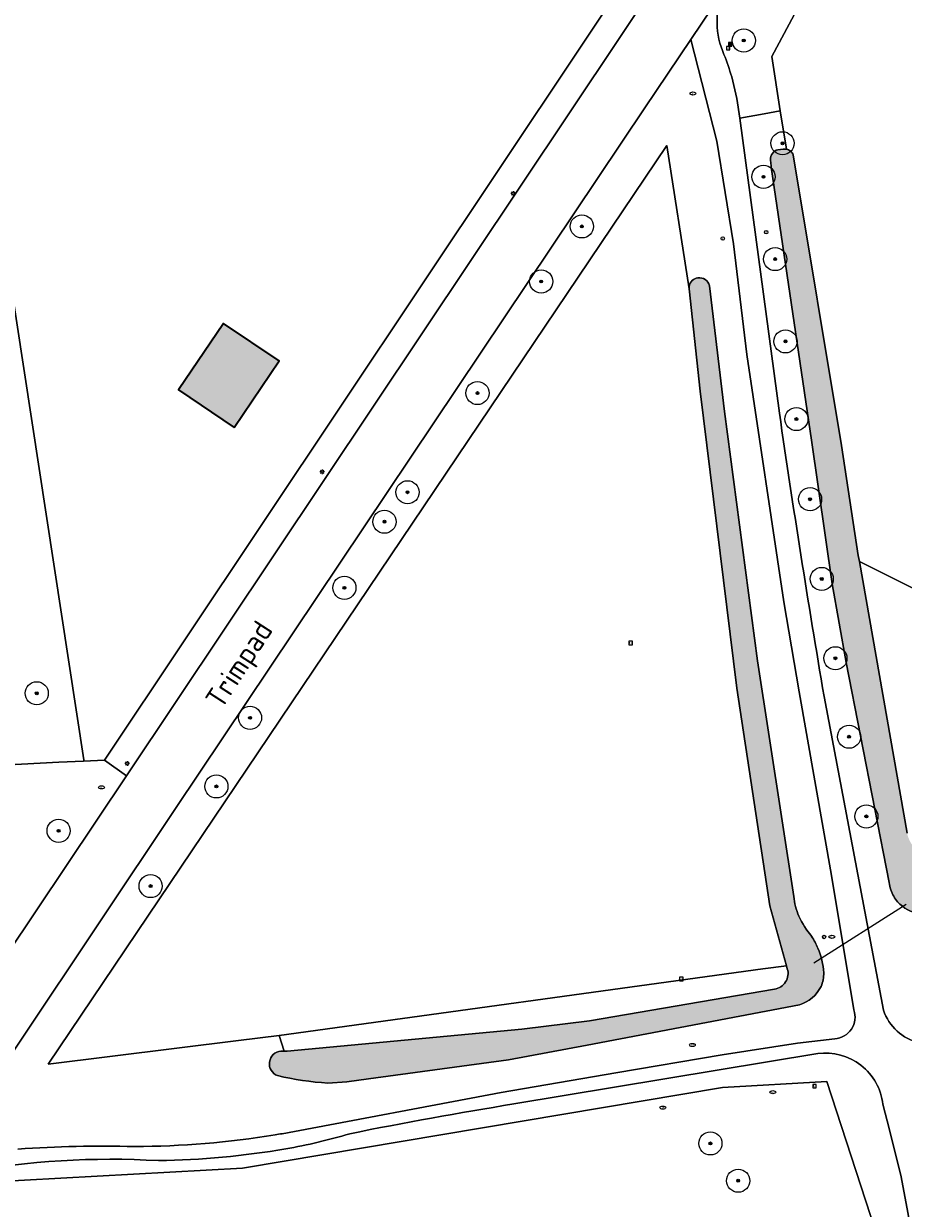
# Model space of a CAD drawing. Header units: metres. Extents: x 125349 to 128236, y 501602 to 503797.
# Tile 578 of 656: x 127288 to 127364, y 502828 to 502930. Entities that reach past the tile are written whole.
import ezdxf
from ezdxf.enums import TextEntityAlignment as Align

# ---------------------------------------------------------------- set-up
doc = ezdxf.new("R2010")
doc.units = ezdxf.units.M
doc.layers.get('0').update_dxf_attribs({"linetype": 'CONTINUOUS'})
for name, color, linetype, lineweight in [('B-WE-GR-BEPLANTING_CULTUUR_BOSPLANTSOEN-GV', 90, 'CONTINUOUS', 18), ('B-WE-GR-BOOM-S-500', 90, 'CONTINUOUS', 18), ('B-WE-GR-GROENVOORZIENING-GV', 80, 'CONTINUOUS', 18), ('B-WE-IE-MEUBILAIR-S', 7, 'CONTINUOUS', 18), ('B-WE-KW-KUNSTWERK_DUIKER-G', 170, 'CONTINUOUS', 18), ('B-WE-OG-BEBOUWING-GV', 7, 'CONTINUOUS', 35), ('B-WE-OG-TERREIN_BEGROEID-GV', 7, 'CONTINUOUS', 18), ('B-WE-OG-TERREIN_ERF-GV', 7, 'CONTINUOUS', 18), ('B-WE-OG-TOPOGRAFIE-T18', 10, 'CONTINUOUS', 18), ('B-WE-OG-WATER_SLOOT-GV', 120, 'CONTINUOUS', 18), ('B-WE-VH-GESLOTENVERHARDING-GV', 10, 'CONTINUOUS', 18), ('B-WE-VH-GESLOTENVERHARDING_ASFALT-GV', 10, 'CONTINUOUS', 18), ('B-WE-VH-ONVERHARD-GV', 252, 'CONTINUOUS', 18)]:
    doc.layers.add(name, color=color, linetype=linetype, lineweight=lineweight)
doc.layers.add('B-WE-OG-BEBOUWING-V', color=7, linetype='CONTINUOUS', lineweight=18, true_color=0xcc646e)
doc.layers.add('B-WE-OG-WATER_SLOOT-V', color=7, linetype='CONTINUOUS', lineweight=18, true_color=0x73e9ff)
doc.styles.add('NLCS-ISO', font='NLCS-ISO.ttf')
doc.styles.add('NLCS-ISO-M1000-T18', font='NLCS-ISO.ttf', dxfattribs={"height": 1.8})

# ---------------------------------------------------------------- blocks, each defined once
blk = doc.blocks.new('SIE-MEUBILAIR_BORD_LOCATIEPAAL-SO')
blk.add_lwpolyline([(-0.7499999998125, -0.7499999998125), (0.7499999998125, -0.7499999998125), (0.7499999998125, 0.7499999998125), (-0.7499999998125, 0.7499999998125)], close=True)
at = {"style": 'NLCS-ISO'}
blk.add_text('lp', height=0.75, dxfattribs=at).set_placement((0.01124132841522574, 0.120902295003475), align=Align.MIDDLE_CENTER)
blk = doc.blocks.new('SIE-MEUBILAIR_BORD_INFORMATIE-SO')
h = blk.add_hatch(color=256)
h.dxf.hatch_style = 1
h.paths.add_polyline_path([(0.1265625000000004, 0.1957499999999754), (-0.3290625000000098, 0.1957499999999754), (-0.3290625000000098, 0.07762500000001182), (-0.1265625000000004, 0.07762500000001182), (-0.1265625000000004, -0.6480000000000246), (0.1265625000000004, -0.6480000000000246)])
h = blk.add_hatch(color=256)
h.dxf.hatch_style = 1
edge = h.paths.add_edge_path()
edge.add_arc((0, 0.4986431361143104), 0.1493568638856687, 0, 360)
for points in [[(-0.75, -0.75), (0.75, -0.75), (0.75, 0.75), (-0.75, 0.75)], [(0.1265625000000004, 0.1957499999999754), (-0.3290625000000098, 0.1957499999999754), (-0.3290625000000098, 0.07762500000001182), (-0.1265625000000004, 0.07762500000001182), (-0.1265625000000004, -0.6480000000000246), (0.1265625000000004, -0.6480000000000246)]]:
    blk.add_lwpolyline(points, close=True)
blk.add_circle((0, 0.4986431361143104), 0.1493568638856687)
blk = doc.blocks.new('SIE-MEUBILAIR_PAAL_AFSLUITPAAL-SO')
blk.add_circle((0, 0), 0.75)
at = {"style": 'NLCS-ISO'}
blk.add_text('af', height=0.75, dxfattribs=at).set_placement((-3.765876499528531e-13, 0.05003987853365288), align=Align.MIDDLE_CENTER)
blk = doc.blocks.new('SIE-MEUBILAIR_PAAL_LICHTMAST-SO')
for points in [[(-0.625, 0), (-1, 0)], [(-0.7071067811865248, 0.7071067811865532), (-0.4419417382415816, 0.44194173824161)], [(0, 1), (0, 0.625)], [(0.44194173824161, 0.4419417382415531), (0.7071067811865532, 0.7071067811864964)], [(1, 0), (0.625, 0)], [(-0.7071067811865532, -0.7071067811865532), (-0.4419417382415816, -0.44194173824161)], [(0, -0.625), (0, -1)], [(0.4419417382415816, -0.4419417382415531), (0.7071067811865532, -0.7071067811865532)]]:
    blk.add_lwpolyline(points)
blk.add_circle((0, 0), 0.5)
blk = doc.blocks.new('SIE-MEUBILAIR_PUT_BRANDKRAAN-SO')
blk.add_ellipse((0, 0), major_axis=(1.25, 4.517432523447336e-15), ratio=0.5400000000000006)
at = {"style": 'NLCS-ISO'}
blk.add_text('bk', height=0.75, dxfattribs=at).set_placement((0.03192321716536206, -3.410605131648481e-13), align=Align.MIDDLE_CENTER)
blk = doc.blocks.new('SIE-MEUBILAIR_PUT_RIOOLPUT-SO')
blk.add_ellipse((0, 0), major_axis=(1.25, 4.517432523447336e-15), ratio=0.5400000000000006)
at = {"style": 'NLCS-ISO'}
blk.add_text('ri', height=0.75, dxfattribs=at).set_placement((-0.04478910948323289, 0.06774790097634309), align=Align.MIDDLE_CENTER)
blk = doc.blocks.new('SIE-MEUBILAIR_PUT_GASPUT-SO')
blk.add_ellipse((0, 0), major_axis=(1.25, 4.517432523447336e-15), ratio=0.5400000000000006)
at = {"style": 'NLCS-ISO'}
blk.add_text('gas ', height=0.75, dxfattribs=at).set_placement((0.5310889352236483, 0.1623907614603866), align=Align.MIDDLE_CENTER)
blk = doc.blocks.new('SIE-MEUBILAIR_PUT_WATERLEIDINGPUT-SO')
blk.add_ellipse((0, 0), major_axis=(1.25, 4.517432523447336e-15), ratio=0.5400000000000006)
at = {"style": 'NLCS-ISO'}
blk.add_text('wl', height=0.75, dxfattribs=at).set_placement((-0.1393012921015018, 2.557953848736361e-13), align=Align.MIDDLE_CENTER)
blk = doc.blocks.new('SGR-BOOM_01-SO')
at = {"linetype": 'ByBlock', "lineweight": 18}
h = blk.add_hatch(color=0, dxfattribs=at)
h.dxf.hatch_style = 1
edge = h.paths.add_edge_path()
edge.add_arc((0, 0), 0.25, 0, 360)
at = {"color": 0, "linetype": 'ByBlock', "lineweight": 18}
for radius in [2, 0.25]:
    blk.add_circle((0, 0), radius, dxfattribs=at)

msp = doc.modelspace()

# ---------------------------------------------------------------- hatches: boundary and pattern name
at = {"layer": 'B-WE-OG-BEBOUWING-V'}
msp.add_hatch(color=256, dxfattribs=at).paths.add_polyline_path([(127305.714, 502895.197), (127309.59, 502900.949), (127304.78, 502904.19), (127300.904, 502898.438)])
at = {"layer": 'B-WE-OG-WATER_SLOOT-V'}
h = msp.add_hatch(color=256, dxfattribs=at)
edge = h.paths.add_edge_path()
edge.add_line((127417.499, 502877.742), (127414.104, 502877.361))
edge.add_line((127414.104, 502877.361), (127414.057, 502877.356))
edge.add_line((127414.057, 502877.356), (127413.946, 502877.343))
edge.add_arc((127423.4825353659, 502795.9336759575), 81.96599019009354, 96.68135099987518, 99.25786978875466)
edge.add_arc((127419.3132445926, 502814.2448405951), 63.23340274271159, 98.19847281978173, 103.4615177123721)
edge.add_arc((127428.2106786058, 502789.9458202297), 88.9865586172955, 105.3911535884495, 111.7819246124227)
edge.add_arc((127433.8872155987, 502770.9080837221), 108.7862569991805, 110.8374473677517, 114.8386428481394)
edge.add_line((127388.19, 502869.631), (127387.948, 502869.514))
edge.add_line((127387.948, 502869.514), (127381.038, 502866.175))
edge.add_arc((127395.6029357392, 502830.6488858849), 38.39586093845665, 112.2925645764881, 118.3269691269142)
edge.add_arc((127392.8742040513, 502833.3042861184), 34.78239568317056, 116.4454838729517, 123.7819824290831)
edge.add_line((127373.534, 502862.214), (127368.129, 502858.368))
edge.add_arc((127366.6315625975, 502860.6579957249), 2.736128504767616, 245.110284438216, 303.18083401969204, ccw=False)
edge.add_arc((127366.5550136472, 502860.6917174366), 2.735779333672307, 191.9982213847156, 246.8620649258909, ccw=False)
edge.add_line((127363.879, 502860.123), (127359.756, 502883.606))
edge.add_line((127359.756, 502883.606), (127359.664, 502884.132))
edge.add_line((127359.664, 502884.132), (127358.209, 502893.638))
edge.add_line((127358.209, 502893.638), (127354.042, 502918.753))
edge.add_arc((127353.3098367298, 502918.4960475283), 0.7759430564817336, 19.33850682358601, 51.58228781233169)
edge.add_arc((127353.294406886, 502918.3939832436), 0.8670194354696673, 54.97650491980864, 79.32578705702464)
edge.add_arc((127353.45, 502919.236), 0.01118033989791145, 63.43494882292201, 100.3048464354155)
edge.add_arc((127353.2964747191, 502918.380929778), 0.8792255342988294, 80.07613006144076, 97.80987438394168)
edge.add_line((127353.177, 502919.252), (127352.695, 502919.201))
edge.add_arc((127352.8561622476, 502918.5048488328), 0.714562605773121, 103.0346174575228, 148.331210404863)
edge.add_arc((127352.8188547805, 502918.3782530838), 0.7600165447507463, 138.6864788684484, 185.2280716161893)
edge.add_arc((127352.8595014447, 502918.3838294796), 0.801004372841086, 185.360362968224, 197.1225945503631)
edge.add_line((127352.094, 502918.148), (127352.145, 502917.703))
edge.add_line((127352.145, 502917.703), (127355.608, 502894.087))
edge.add_line((127355.608, 502894.087), (127357.414, 502881.68))
edge.add_line((127357.414, 502881.68), (127358.618, 502874.875))
edge.add_line((127358.618, 502874.875), (127362.328, 502855.852))
edge.add_arc((127365.5218282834, 502856.2839561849), 3.22290633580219, 187.7023547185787, 210.0103264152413)
edge.add_arc((127364.9667539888, 502855.8849389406), 2.543583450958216, 208.480670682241, 234.1203815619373)
edge.add_arc((127365.2137461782, 502855.9200627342), 2.722726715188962, 230.3394835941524, 276.7125285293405)
edge.add_arc((127365.2678630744, 502855.9023208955), 2.699275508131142, 275.6156506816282, 309.4501327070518)
edge.add_line((127366.983, 502853.818), (127368.233, 502854.565))
edge.add_line((127368.233, 502854.565), (127373.334, 502858.72))
edge.add_arc((127384.6589769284, 502846.0270808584), 17.01074068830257, 121.82801758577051, 131.7402335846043, ccw=False)
edge.add_arc((127388.7962917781, 502837.6193078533), 26.35220216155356, 114.57220737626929, 119.8299044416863, ccw=False)
edge.add_line((127377.838, 502861.585), (127388.089, 502866.078))
edge.add_line((127388.089, 502866.078), (127394.69, 502869.027))
edge.add_arc((127413.0759970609, 502831.045415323), 42.19769736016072, 112.3290912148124, 115.83053872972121, ccw=False)
edge.add_arc((127417.5804058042, 502819.4753889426), 54.61198966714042, 108.39799196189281, 112.08873395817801, ccw=False)
edge.add_arc((127417.1174030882, 502818.6917951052), 55.21367062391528, 103.05222239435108, 107.6854280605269, ccw=False)
edge.add_arc((127416.4866072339, 502821.546091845), 52.29066603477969, 97.90391644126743, 103.08521735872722, ccw=False)
edge.add_line((127409.296, 502873.34), (127418.001, 502874.34))
edge.add_line((127418.001, 502874.34), (127419.402, 502874.54))
edge.add_line((127419.402, 502874.54), (127460.221, 502881.456))
edge.add_line((127460.221, 502881.456), (127468.825, 502883.204))
edge.add_arc((127487.8740016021, 502789.7017035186), 95.42297369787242, 97.9525204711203, 101.51514763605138, ccw=False)
edge.add_arc((127482.2965591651, 502837.0246699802), 47.79441566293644, 91.6192611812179, 99.17951483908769, ccw=False)
edge.add_arc((127481.0415658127, 502880.693204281), 4.107907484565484, 70.23068064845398, 91.33304164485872, ccw=False)
edge.add_arc((127480.2374683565, 502878.0588970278), 6.860241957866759, 54.89125631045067, 71.35246418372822, ccw=False)
edge.add_line((127484.183, 502883.671), (127491.675, 502877.047))
edge.add_line((127491.675, 502877.047), (127496.695, 502872.608))
edge.add_arc((127497.6702830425, 502873.4448433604), 1.285100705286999, 220.6313026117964, 271.1466583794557)
edge.add_arc((127497.676968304, 502873.4738971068), 1.314034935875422, 270.8298668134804, 324.2944389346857)
edge.add_line((127498.744, 502872.707), (127500, 502874.122))
edge.add_line((127500, 502874.122), (127510.881, 502886.525))
edge.add_arc((127514.9258915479, 502882.8817005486), 5.44378347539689, 125.2376038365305, 137.9901233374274, ccw=False)
edge.add_arc((127514.236546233, 502883.7073598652), 4.37254089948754, 105.9769723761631, 124.10204610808, ccw=False)
edge.add_line((127513.033, 502887.911), (127536.248, 502891.968))
edge.add_arc((127535.776353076, 502896.0229066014), 4.082244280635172, 276.6345522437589, 287.2366528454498)
edge.add_arc((127535.7495757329, 502896.0652950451), 4.130684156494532, 287.417170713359, 298.8704930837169)
edge.add_arc((127535.5205590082, 502895.8927140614), 4.099968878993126, 302.8408110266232, 329.3568019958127)
edge.add_line((127539.048, 502893.803), (127543.97, 502903.458))
edge.add_line((127543.97, 502903.458), (127546.229, 502907.505))
edge.add_line((127546.229, 502907.505), (127548.537, 502911.301))
edge.add_line((127548.537, 502911.301), (127551.196, 502915.498))
edge.add_line((127551.196, 502915.498), (127559.771, 502927.635))
edge.add_line((127559.771, 502927.635), (127569.701, 502941.871))
edge.add_line((127569.701, 502941.871), (127572.609, 502945.867))
edge.add_line((127572.609, 502945.867), (127581.635, 502957.852))
edge.add_line((127581.635, 502957.852), (127586.046, 502963.146))
edge.add_line((127586.046, 502963.146), (127619.543, 502999.977))
edge.add_line((127619.543, 502999.977), (127619.565, 503000))
edge.add_line((127619.565, 503000), (127634.867, 503016.069))
edge.add_line((127634.867, 503016.069), (127641.81, 503022.929))
edge.add_line((127641.81, 503022.929), (127649.204, 503029.642))
edge.add_line((127649.204, 503029.642), (127670.935, 503050.179))
edge.add_line((127670.935, 503050.179), (127676.442, 503055.376))
edge.add_line((127676.442, 503055.376), (127690.738, 503067.949))
edge.add_line((127690.738, 503067.949), (127707.373, 503081.841))
edge.add_line((127707.373, 503081.841), (127712.689, 503085.887))
edge.add_line((127712.689, 503085.887), (127737.288, 503104.247))
edge.add_line((127737.288, 503104.247), (127743.6, 503108.751))
edge.add_line((127743.6, 503108.751), (127759.56, 503119.687))
edge.add_line((127759.56, 503119.687), (127765.474, 503124.088))
edge.add_line((127765.474, 503124.088), (127774.514, 503131.265))
edge.add_line((127774.514, 503131.265), (127781.659, 503137.926))
edge.add_line((127781.659, 503137.926), (127789.002, 503144.889))
edge.add_line((127789.002, 503144.889), (127794.105, 503150.583))
edge.add_line((127794.105, 503150.583), (127800.488, 503158.689))
edge.add_line((127800.488, 503158.689), (127810.777, 503172.028))
edge.add_line((127810.777, 503172.028), (127825.108, 503192.552))
edge.add_line((127825.108, 503192.552), (127838.394, 503212.418))
edge.add_line((127838.394, 503212.418), (127843.43, 503220.112))
edge.add_line((127843.43, 503220.112), (127844.164, 503221.345))
edge.add_line((127844.164, 503221.345), (127844.723, 503222.356))
edge.add_line((127844.723, 503222.356), (127845.073, 503222.973))
edge.add_arc((127843.688682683, 503223.7591822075), 1.591985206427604, 330.4068682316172, 353.6823729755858)
edge.add_arc((127843.639272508, 503223.6619899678), 1.633590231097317, 357.2635761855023, 389.3627460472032)
edge.add_arc((127844.2675745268, 503223.6947610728), 1.105844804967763, 44.00393114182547, 93.08815682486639)
edge.add_arc((127844.1617295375, 503223.6092304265), 1.190668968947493, 87.77287389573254, 123.0714487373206)
edge.add_line((127843.512, 503224.607), (127842.919, 503223.805))
edge.add_line((127842.919, 503223.805), (127842.067, 503223.038))
edge.add_line((127842.067, 503223.038), (127839.447, 503220.122))
edge.add_line((127839.447, 503220.122), (127836.854, 503217.256))
edge.add_line((127836.854, 503217.256), (127824.889, 503200.852))
edge.add_line((127824.889, 503200.852), (127813.128, 503184))
edge.add_line((127813.128, 503184), (127806.062, 503173.889))
edge.add_line((127806.062, 503173.889), (127788.647, 503151.488))
edge.add_arc((127667.3730589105, 503257.5605789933), 161.1172268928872, 311.7270927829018, 318.8253471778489, ccw=False)
edge.add_arc((127630.2803148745, 503300.8419887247), 218.1103712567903, 309.715638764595, 311.431774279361, ccw=False)
edge.add_line((127769.648, 503133.066), (127760.632, 503126.123))
edge.add_line((127760.632, 503126.123), (127742.763, 503113.295))
edge.add_line((127742.763, 503113.295), (127711.108, 503089.674))
edge.add_line((127711.108, 503089.674), (127686.971, 503070.017))
edge.add_line((127686.971, 503070.017), (127667.514, 503052.7))
edge.add_line((127667.514, 503052.7), (127647.865, 503034.179))
edge.add_arc((127647.2093284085, 503034.6045946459), 0.7816879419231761, 266.96931750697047, 327.01250745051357, ccw=False)
edge.add_arc((127647.2137214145, 503034.5865803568), 0.7639497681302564, 204.3991207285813, 266.56887063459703, ccw=False)
edge.add_line((127646.518, 503034.271), (127602.393, 503079.459))
edge.add_line((127602.393, 503079.459), (127579.805, 503102.37))
edge.add_arc((127574.4262436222, 503094.4812192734), 9.547977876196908, 55.71291356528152, 74.41173836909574)
edge.add_arc((127574.8288348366, 503094.6749936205), 9.259233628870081, 76.48956315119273, 92.82182896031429)
edge.add_arc((127574.823827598, 503094.6385762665), 9.29536280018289, 92.77995132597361, 98.8609359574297)
edge.add_arc((127574.5697656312, 503092.5692290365), 11.31523277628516, 95.97455199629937, 107.5967060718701)
edge.add_line((127571.149, 503103.355), (127566.809, 503101.614))
edge.add_line((127566.809, 503101.614), (127561.977, 503099.366))
edge.add_line((127561.977, 503099.366), (127558.346, 503096.926))
edge.add_arc((127560.2694383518, 503094.8258554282), 2.847845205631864, 132.4853211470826, 165.7678904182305)
edge.add_arc((127560.2777515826, 503094.8264730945), 2.855752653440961, 165.8209080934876, 194.2607679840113)
edge.add_line((127557.51, 503094.123), (127558.613, 503092.786))
edge.add_line((127558.613, 503092.786), (127559.721, 503091.864))
edge.add_line((127559.721, 503091.864), (127562.813, 503095.429))
edge.add_line((127562.813, 503095.429), (127564.7, 503096.544))
edge.add_arc((127594.4281477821, 503043.6909570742), 60.63997787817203, 114.18593768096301, 119.3563627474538, ccw=False)
edge.add_arc((127571.9852194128, 503092.7912163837), 6.664401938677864, 89.21950905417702, 111.11894739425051, ccw=False)
edge.add_arc((127572.3501006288, 503093.4539633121), 6.007293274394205, 69.23399443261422, 92.61519838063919, ccw=False)
edge.add_arc((127572.0160151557, 503093.4919677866), 6.098919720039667, 47.492170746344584, 66.17130432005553, ccw=False)
edge.add_line((127576.137, 503097.988), (127601.601, 503072.351))
edge.add_line((127601.601, 503072.351), (127602.075, 503071.867))
edge.add_line((127602.075, 503071.867), (127615.894, 503057.761))
edge.add_line((127615.894, 503057.761), (127641.389, 503031.735))
edge.add_arc((127638.9239632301, 503029.6975859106), 3.1980404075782, 15.942504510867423, 39.57457669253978, ccw=False)
edge.add_arc((127639.4670127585, 503030.3024484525), 2.5467213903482, -32.66276238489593, 6.166220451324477, ccw=False)
edge.add_arc((127639.5221749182, 503029.9626518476), 2.331028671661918, 303.8616662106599, 333.64953497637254, ccw=False)
edge.add_line((127640.821, 503028.027), (127621.823, 503009.208))
edge.add_line((127621.823, 503009.208), (127613.303, 503000))
edge.add_line((127613.303, 503000), (127589.067, 502973.545))
edge.add_line((127589.067, 502973.545), (127573.527, 502954.67))
edge.add_line((127573.527, 502954.67), (127560.387, 502936.189))
edge.add_line((127560.387, 502936.189), (127547.899, 502917.807))
edge.add_line((127547.899, 502917.807), (127535.207, 502897.375))
edge.add_arc((127532.0518470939, 502899.5612105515), 3.838555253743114, 309.7040226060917, 325.28184899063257, ccw=False)
edge.add_arc((127531.3728627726, 502901.3537040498), 5.68557185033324, 294.2054178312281, 303.4161696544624, ccw=False)
edge.add_line((127533.704, 502896.168), (127513.895, 502893.316))
edge.add_arc((127515.7818036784, 502885.2662247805), 8.267944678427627, 103.1915391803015, 116.9085366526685)
edge.add_arc((127515.7679597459, 502885.9588273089), 7.649992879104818, 119.1642862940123, 146.537187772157)
edge.add_line((127509.386, 502890.177), (127500, 502879.601))
edge.add_line((127500, 502879.601), (127498.792, 502878.268))
edge.add_arc((127497.4573269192, 502879.1835280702), 1.618500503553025, 265.98488129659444, 325.55156081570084, ccw=False)
edge.add_arc((127497.3838501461, 502879.1193211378), 1.550833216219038, 222.5297426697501, 268.5275679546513, ccw=False)
edge.add_line((127496.241, 502878.071), (127494.16, 502879.87))
edge.add_line((127494.16, 502879.87), (127489.535, 502883.868))
edge.add_arc((127503.332388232, 502900.0812736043), 21.28939085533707, 220.6662698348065, 229.6024372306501, ccw=False)
edge.add_arc((127504.0851791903, 502900.698687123), 22.26274626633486, 211.676545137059, 220.609036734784, ccw=False)
edge.add_arc((127482.6114901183, 502887.5456014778), 2.920088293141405, 30.0533566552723, 77.73127932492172)
edge.add_arc((127482.7552928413, 502887.4465422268), 2.990695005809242, 80.82811498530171, 125.2788041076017)
edge.add_arc((127477.0725187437, 502894.2358991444), 5.877929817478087, 296.8573994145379, 312.29421382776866, ccw=False)
edge.add_arc((127476.4231217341, 502894.3373520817), 6.284505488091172, 286.6710613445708, 301.72731596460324, ccw=False)
edge.add_line((127478.226, 502888.317), (127459.869, 502885.459))
edge.add_line((127459.869, 502885.459), (127459.919, 502884.408))
edge.add_line((127459.919, 502884.408), (127418.899, 502877.692))
edge.add_line((127418.899, 502877.692), (127417.499, 502877.742))
h = msp.add_hatch(color=256, dxfattribs=at)
edge = h.paths.add_edge_path()
edge.add_line((127345.046, 502907.194), (127346, 502898.338))
edge.add_line((127346, 502898.338), (127349.164, 502872.672))
edge.add_line((127349.164, 502872.672), (127352.024, 502853.86))
edge.add_line((127352.024, 502853.86), (127352.726, 502851.259))
edge.add_line((127352.726, 502851.259), (127353.453, 502848.674))
edge.add_line((127353.453, 502848.674), (127353.527, 502848.412))
edge.add_arc((127352.2513545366, 502847.9974765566), 1.341305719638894, -33.09933062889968, 18.001669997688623, ccw=False)
edge.add_arc((127352.2615147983, 502847.9562257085), 1.310588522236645, 277.2099105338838, 328.1689518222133, ccw=False)
edge.add_line((127352.426, 502846.656), (127336.42, 502843.9))
edge.add_line((127336.42, 502843.9), (127330.567, 502843.197))
edge.add_line((127330.567, 502843.197), (127310.307, 502841.291))
edge.add_line((127310.307, 502841.291), (127310.02, 502841.288))
edge.add_line((127310.02, 502841.288), (127309.754, 502841.285))
edge.add_arc((127309.8564880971, 502840.191852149), 1.097941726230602, 95.3561100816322, 248.8310396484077)
edge.add_arc((127315.4162043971, 502864.5634036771), 26.08453370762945, 256.8004998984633, 266.4828750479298)
edge.add_line((127313.816, 502838.528), (127315.464, 502838.624))
edge.add_line((127315.464, 502838.624), (127317.312, 502838.891))
edge.add_line((127317.312, 502838.891), (127329.418, 502840.545))
edge.add_line((127329.418, 502840.545), (127336.221, 502841.798))
edge.add_line((127336.221, 502841.798), (127354.582, 502845.292))
edge.add_arc((127353.6568955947, 502848.2676323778), 3.116120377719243, 287.2701234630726, 333.5569734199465)
edge.add_arc((127353.4890568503, 502848.0716329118), 3.188952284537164, 338.0575339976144, 359.8628596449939)
edge.add_arc((127350.270679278, 502847.6567078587), 6.420252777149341, 3.637209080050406, 23.10377106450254)
edge.add_arc((127349.8256158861, 502847.5165375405), 6.884774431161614, 22.72333363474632, 32.50272201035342)
edge.add_arc((127361.9546338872, 502856.4398324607), 8.201470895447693, 205.1059653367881, 219.5639071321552, ccw=False)
edge.add_arc((127360.046540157, 502855.334256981), 6.007610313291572, 186.4536988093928, 203.2789608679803, ccw=False)
edge.add_line((127354.077, 502854.659), (127350.964, 502875.024))
edge.add_line((127350.964, 502875.024), (127348.102, 502896.588))
edge.add_line((127348.102, 502896.588), (127346.797, 502907.45))
edge.add_arc((127345.9375543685, 502907.2556585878), 0.8811443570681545, 12.74167412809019, 98.98110737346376)
edge.add_arc((127345.8876140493, 502907.2827225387), 0.8478166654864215, 95.93158114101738, 172.5262298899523)
edge.add_line((127345.047, 502907.393), (127345.046, 502907.194))

# ---------------------------------------------------------------- linework, layer by layer
at = {"layer": 'B-WE-GR-BEPLANTING_CULTUUR_BOSPLANTSOEN-GV', "flags": 128}
msp.add_lwpolyline([(127363.988, 503040.735), (127270.744, 503002.841), (127265.86, 503000.856), (127265.987, 503000), (127285.717, 502866.013), (127290.551, 502866.253), (127292.683, 502866.359), (127292.719, 502866.483), (127275.321, 502979.833), (127272.906, 502994.823), (127272.73, 502996.041), (127364.849, 503034.346), (127365.263, 503034.518)], close=True, dxfattribs=at)
for points in [[(127352.923, 502922.561), (127352.178, 502927.264), (127367.434, 502955.735), (127395.501, 502931.349), (127398.749, 502935.428)], [(127348.72, 502925.499), (127349.159, 502923.646), (127349.41, 502921.931), (127351.523, 502922.31), (127352.923, 502922.561)], [(127381.038, 502866.175), (127387.948, 502869.514), (127359.756, 502883.606)], [(127359.756, 502883.606), (127363.879, 502860.123)]]:
    msp.add_lwpolyline(points, dxfattribs=at)
at = {"layer": 'B-WE-GR-BEPLANTING_CULTUUR_BOSPLANTSOEN-GV'}
for points in [[(127347.931, 502932.841, 0.2010778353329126), (127348.053, 502927.45)], [(127348.053, 502927.45, -0.02607208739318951), (127348.72, 502925.499)]]:
    msp.add_lwpolyline(points, format="xyb", dxfattribs=at)
at = {"layer": 'B-WE-GR-GROENVOORZIENING-GV', "flags": 128}
for points in [[(127359.282, 502844.847), (127357.35, 502856.459), (127354.558, 502872.347), (127353.229, 502880.123), (127350.038, 502901.497), (127348.879, 502911.086), (127347.438, 502919.961), (127345.189, 502928.75), (127341.212, 502922.816), (127300.691, 502862.353), (127280.533, 502832.172)], [(127310.02, 502841.288), (127310.02, 502841.289), (127309.59, 502842.63), (127309.59, 502842.631), (127306.091, 502842.2), (127289.628, 502840.169), (127343.111, 502919.586), (127345.046, 502907.194)], [(127345.046, 502907.194), (127345.047, 502907.393)], [(127346.797, 502907.45), (127348.102, 502896.588)], [(127348.102, 502896.588), (127350.964, 502875.024), (127354.077, 502854.659)], [(127354.582, 502845.292), (127336.221, 502841.798), (127329.418, 502840.545), (127317.312, 502838.891)], [(127347.887, 502840.976), (127354.396, 502841.965), (127357.634, 502842.361)], [(127309.754, 502841.285), (127310.02, 502841.288)], [(127309.856, 502834.151), (127328.806, 502837.702), (127338.696, 502839.421), (127347.887, 502840.976)], [(127356.158, 502841.086), (127329.89, 502836.719)], [(127372.552, 502774.779), (127370.633, 502768.857), (127369.894, 502768.094), (127368.686, 502768.514), (127367.901, 502766.705), (127374.036, 502767.87), (127382.688, 502790.21), (127381.989, 502798.739), (127377.461, 502805.461), (127372.542, 502808.662), (127367.769, 502812.351), (127363.654, 502818.07), (127356.948, 502838.663), (127347.937, 502838.153), (127306.424, 502831.185), (127281.274, 502829.784), (127276.078, 502823.471), (127255.706, 502793.52), (127255.994, 502791.804)], [(127255.994, 502791.804), (127255.706, 502793.52), (127276.078, 502823.471), (127281.274, 502829.784), (127306.424, 502831.185), (127347.937, 502838.153), (127356.948, 502838.663), (127363.654, 502818.07), (127367.769, 502812.351), (127372.542, 502808.662), (127377.461, 502805.461), (127381.989, 502798.739), (127382.688, 502790.21), (127374.036, 502767.87), (127367.901, 502766.705), (127366.537, 502763.563), (127372.411, 502761.379), (127371.005, 502748.439), (127374.709, 502720.556)], [(127317.312, 502838.891), (127315.464, 502838.624), (127313.816, 502838.528)], [(127362.348, 502834.474), (127361.792, 502836.694)], [(127364.524, 502824.253), (127363.367, 502830.425), (127362.348, 502834.474)]]:
    msp.add_lwpolyline(points, dxfattribs=at)
for points in [[(127309.59, 502842.631), (127351.404, 502848.413), (127353.453, 502848.674), (127352.726, 502851.259), (127352.024, 502853.86), (127349.164, 502872.672), (127346, 502898.338), (127345.046, 502907.194), (127343.111, 502919.586), (127289.628, 502840.169), (127306.091, 502842.2)], [(127296.394, 502865.089), (127294.514, 502866.45), (127292.683, 502866.359), (127290.551, 502866.253), (127285.717, 502866.013), (127283.981, 502865.851), (127284.584, 502861.398), (127284.833, 502859.607), (127284.823, 502858.953), (127284.735, 502858.304), (127284.591, 502857.745), (127284.384, 502857.206), (127280.482, 502851.498), (127285.172, 502848.289), (127286.039, 502849.591)]]:
    msp.add_lwpolyline(points, close=True, dxfattribs=at)
at = {"layer": 'B-WE-GR-GROENVOORZIENING-GV'}
for points in [[(127345.047, 502907.393, -0.3472324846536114), (127345.8, 502908.126)], [(127345.8, 502908.126, -0.3951178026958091), (127346.797, 502907.45)], [(127354.077, 502854.659, 0.07354623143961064), (127354.528, 502852.96)], [(127354.528, 502852.96, 0.06316849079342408), (127355.632, 502851.216)], [(127355.632, 502851.216, -0.04269654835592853), (127356.176, 502850.176)], [(127356.176, 502850.176, -0.0851437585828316), (127356.678, 502848.064)], [(127356.678, 502848.064, -0.09543181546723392), (127356.447, 502846.88)], [(127356.447, 502846.88, -0.2047560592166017), (127354.582, 502845.292)], [(127357.634, 502842.361, 0.4954440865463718), (127359.282, 502844.847)], [(127309.46, 502839.168, -0.7917020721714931), (127309.754, 502841.285)], [(127361.792, 502836.694, 0.4182936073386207), (127356.158, 502841.086)], [(127313.816, 502838.528, -0.04227248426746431), (127309.46, 502839.168)], [(127329.89, 502836.719, 0.01022676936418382), (127315.699, 502834.148)], [(127297.098, 502833.037, 0.03924439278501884), (127309.251, 502834.05)], [(127309.251, 502834.05, 0.001876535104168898), (127309.856, 502834.151)], [(127315.699, 502834.148, -0.02665031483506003), (127310.184, 502832.831)], [(127287.024, 502832.814, -0.02531346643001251), (127297.098, 502833.037)], [(127310.184, 502832.831, -0.03713403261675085), (127299.171, 502831.822)], [(127299.171, 502831.822, 0.05978651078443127), (127282.377, 502830.8)]]:
    msp.add_lwpolyline(points, format="xyb", dxfattribs=at)
at = {"layer": 'B-WE-KW-KUNSTWERK_DUIKER-G', "flags": 128}
msp.add_lwpolyline([(127363.803, 502853.966), (127355.829, 502848.892)], dxfattribs=at)
at = {"layer": 'B-WE-OG-BEBOUWING-GV', "flags": 128}
msp.add_lwpolyline([(127305.714, 502895.197), (127309.59, 502900.949), (127304.78, 502904.19), (127300.904, 502898.438)], close=True, dxfattribs=at)
at = {"layer": 'B-WE-OG-TERREIN_BEGROEID-GV', "flags": 128}
for points in [[(127343.28, 502939.515), (127342.374, 502938.17), (127294.514, 502866.45), (127296.394, 502865.089), (127343.28, 502935.264)], [(127353.448, 502919.247), (127352.923, 502922.561), (127351.523, 502922.31), (127349.41, 502921.931)], [(127349.41, 502921.931), (127352.843, 502896.447)], [(127352.695, 502919.201), (127353.177, 502919.252)], [(127355.608, 502894.087), (127352.145, 502917.703), (127352.094, 502918.148)], [(127362.328, 502855.852), (127358.618, 502874.875), (127357.414, 502881.68), (127355.608, 502894.087)], [(127356.709, 502871.932), (127361.835, 502844.816)], [(127351.404, 502848.413), (127309.59, 502842.631), (127309.59, 502842.63), (127310.02, 502841.289), (127310.02, 502841.288)], [(127353.527, 502848.412), (127353.453, 502848.674), (127351.404, 502848.413)], [(127310.02, 502841.288), (127310.307, 502841.291), (127330.567, 502843.197), (127336.42, 502843.9), (127352.426, 502846.656)]]:
    msp.add_lwpolyline(points, dxfattribs=at)
at = {"layer": 'B-WE-OG-TERREIN_BEGROEID-GV'}
for points in [[(127352.062, 502918.309, -0.205914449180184), (127352.248, 502918.88)], [(127352.248, 502918.88, -0.2002580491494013), (127352.695, 502919.201)], [(127353.177, 502919.252, -0.07753285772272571), (127353.448, 502919.247)], [(127352.094, 502918.148, -0.05136752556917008), (127352.062, 502918.309)], [(127352.843, 502896.447, 0.006034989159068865), (127356.709, 502871.932)], [(127362.731, 502854.672, -0.09764546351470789), (127362.328, 502855.852)], [(127363.476, 502853.824, -0.1123434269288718), (127362.731, 502854.672)], [(127365.532, 502853.216, -0.205147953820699), (127363.476, 502853.824)], [(127353.375, 502847.265, 0.2267402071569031), (127353.527, 502848.412)], [(127352.426, 502846.656, 0.2260890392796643), (127353.375, 502847.265)], [(127361.835, 502844.816, 0.2522119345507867), (127364.9, 502842.005)]]:
    msp.add_lwpolyline(points, format="xyb", dxfattribs=at)
at = {"layer": 'B-WE-OG-TERREIN_ERF-GV', "flags": 128}
for points in [[(127348.354, 502946.79), (127375.12, 502986.442), (127368.682, 503017.841), (127368.701, 503017.845), (127368.44, 503019.125), (127368.419, 503019.121), (127368.357, 503019.426), (127368.377, 503019.43), (127368.122, 503020.677), (127368.101, 503020.673), (127365.263, 503034.518), (127364.849, 503034.346), (127272.73, 502996.041), (127272.906, 502994.823), (127275.321, 502979.833), (127292.719, 502866.483), (127292.683, 502866.359)], [(127292.683, 502866.359), (127294.514, 502866.45), (127342.374, 502938.17)]]:
    msp.add_lwpolyline(points, dxfattribs=at)
msp.add_lwpolyline([(127305.714, 502895.197), (127300.904, 502898.438), (127304.78, 502904.19), (127309.59, 502900.949)], close=True, dxfattribs=at)
at = {"layer": 'B-WE-OG-WATER_SLOOT-GV'}
for points in [[(127352.248, 502918.88, 0.205914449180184), (127352.062, 502918.309)], [(127352.695, 502919.201, 0.2002580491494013), (127352.248, 502918.88)], [(127353.448, 502919.247, 0.07753285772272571), (127353.177, 502919.252)], [(127353.455, 502919.246, 0.1622776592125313), (127353.448, 502919.247)], [(127353.792, 502919.104, 0.1066453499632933), (127353.455, 502919.246)], [(127354.042, 502918.753, 0.1416257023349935), (127353.792, 502919.104)], [(127352.062, 502918.309, 0.05136752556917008), (127352.094, 502918.148)], [(127345.8, 502908.126, 0.3472324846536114), (127345.047, 502907.393)], [(127346.797, 502907.45, 0.3951178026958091), (127345.8, 502908.126)], [(127362.328, 502855.852, 0.09764546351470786), (127362.731, 502854.672)], [(127354.528, 502852.96, -0.07354623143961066), (127354.077, 502854.659)], [(127362.731, 502854.672, 0.1123434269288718), (127363.476, 502853.824)], [(127355.632, 502851.216, -0.06316849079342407), (127354.528, 502852.96)], [(127363.476, 502853.824, 0.2051479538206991), (127365.532, 502853.216)], [(127356.176, 502850.176, 0.04269654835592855), (127355.632, 502851.216)], [(127356.678, 502848.064, 0.08514375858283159), (127356.176, 502850.176)], [(127353.527, 502848.412, -0.2267402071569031), (127353.375, 502847.265)], [(127356.447, 502846.88, 0.09543181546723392), (127356.678, 502848.064)], [(127353.375, 502847.265, -0.2260890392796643), (127352.426, 502846.656)], [(127354.582, 502845.292, 0.2047560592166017), (127356.447, 502846.88)], [(127309.754, 502841.285, 0.7917020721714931), (127309.46, 502839.168)], [(127309.46, 502839.168, 0.04227248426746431), (127313.816, 502838.528)]]:
    msp.add_lwpolyline(points, format="xyb", dxfattribs=at)
at = {"layer": 'B-WE-OG-WATER_SLOOT-GV', "flags": 128}
for points in [[(127353.177, 502919.252), (127352.695, 502919.201)], [(127358.209, 502893.638), (127354.042, 502918.753)], [(127352.094, 502918.148), (127352.145, 502917.703), (127355.608, 502894.087)], [(127345.047, 502907.393), (127345.046, 502907.194)], [(127345.046, 502907.194), (127346, 502898.338), (127349.164, 502872.672), (127352.024, 502853.86), (127352.726, 502851.259), (127353.453, 502848.674)], [(127348.102, 502896.588), (127346.797, 502907.45)], [(127354.077, 502854.659), (127350.964, 502875.024), (127348.102, 502896.588)], [(127355.608, 502894.087), (127357.414, 502881.68), (127358.618, 502874.875), (127362.328, 502855.852)], [(127363.879, 502860.123), (127359.756, 502883.606), (127359.664, 502884.132), (127358.209, 502893.638)], [(127353.453, 502848.674), (127353.527, 502848.412)], [(127352.426, 502846.656), (127336.42, 502843.9), (127330.567, 502843.197), (127310.307, 502841.291), (127310.02, 502841.288)], [(127336.221, 502841.798), (127354.582, 502845.292)], [(127313.816, 502838.528), (127315.464, 502838.624), (127317.312, 502838.891), (127329.418, 502840.545), (127336.221, 502841.798)], [(127310.02, 502841.288), (127309.754, 502841.285)]]:
    msp.add_lwpolyline(points, dxfattribs=at)
at = {"layer": 'B-WE-VH-GESLOTENVERHARDING-GV', "flags": 128}
for points in [[(127347.931, 502932.841), (127345.189, 502928.75), (127347.438, 502919.961), (127348.879, 502911.086), (127350.038, 502901.497), (127353.229, 502880.123), (127354.558, 502872.347), (127357.35, 502856.459), (127359.282, 502844.847)], [(127352.843, 502896.447), (127349.41, 502921.931), (127349.159, 502923.646), (127348.72, 502925.499)], [(127361.835, 502844.816), (127356.709, 502871.932)], [(127357.634, 502842.361), (127354.396, 502841.965), (127347.887, 502840.976), (127338.696, 502839.421), (127328.806, 502837.702), (127309.856, 502834.151)], [(127329.89, 502836.719), (127356.158, 502841.086)], [(127361.792, 502836.694), (127362.348, 502834.474), (127363.367, 502830.425), (127364.524, 502824.253)]]:
    msp.add_lwpolyline(points, dxfattribs=at)
at = {"layer": 'B-WE-VH-GESLOTENVERHARDING-GV'}
for points in [[(127348.053, 502927.45, -0.2010778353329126), (127347.931, 502932.841)], [(127348.72, 502925.499, 0.0260720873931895), (127348.053, 502927.45)], [(127356.709, 502871.932, -0.006034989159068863), (127352.843, 502896.447)], [(127359.282, 502844.847, -0.4954440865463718), (127357.634, 502842.361)], [(127364.9, 502842.005, -0.2522119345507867), (127361.835, 502844.816)], [(127356.158, 502841.086, -0.4182936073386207), (127361.792, 502836.694)], [(127315.699, 502834.148, -0.01022676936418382), (127329.89, 502836.719)], [(127309.251, 502834.05, -0.03924439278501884), (127297.098, 502833.037)], [(127309.856, 502834.151, -0.001876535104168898), (127309.251, 502834.05)], [(127310.184, 502832.831, 0.02665031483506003), (127315.699, 502834.148)], [(127297.098, 502833.037, 0.0253134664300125), (127287.024, 502832.814)], [(127299.171, 502831.822, 0.03713403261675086), (127310.184, 502832.831)], [(127282.377, 502830.8, -0.05978651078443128), (127299.171, 502831.822)]]:
    msp.add_lwpolyline(points, format="xyb", dxfattribs=at)
at = {"layer": 'B-WE-VH-GESLOTENVERHARDING_ASFALT-GV', "flags": 128}
msp.add_lwpolyline([(127244.59, 502787.448), (127242.91, 502784.885), (127239.508, 502779.694), (127236.971, 502775.824), (127236.647, 502775.329), (127240.694, 502772.526), (127244.739, 502778.582), (127279.231, 502830.223), (127280.533, 502832.172), (127300.691, 502862.353), (127341.212, 502922.816), (127345.189, 502928.75), (127347.931, 502932.841), (127354.562, 502942.78), (127350.25, 502945.657), (127343.28, 502935.264), (127296.394, 502865.089), (127286.039, 502849.591), (127285.172, 502848.289)], dxfattribs=at)
at = {"layer": 'B-WE-VH-ONVERHARD-GV', "flags": 128}
for points in [[(127414.057, 502877.356), (127411.802, 502886.176), (127414.223, 502890.608), (127404.701, 502898.291), (127405.696, 502899.71), (127412.753, 502908.427), (127412.171, 502908.942), (127393.706, 502925.279), (127391.924, 502926.856), (127395.501, 502931.349), (127367.434, 502955.735), (127352.178, 502927.264), (127352.923, 502922.561)], [(127352.923, 502922.561), (127353.448, 502919.247)], [(127354.042, 502918.753), (127358.209, 502893.638), (127359.664, 502884.132), (127359.756, 502883.606), (127387.948, 502869.514), (127388.19, 502869.631)]]:
    msp.add_lwpolyline(points, dxfattribs=at)
at = {"layer": 'B-WE-VH-ONVERHARD-GV'}
for points in [[(127353.448, 502919.247, -0.1622776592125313), (127353.455, 502919.246)], [(127353.455, 502919.246, -0.1066453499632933), (127353.792, 502919.104)], [(127353.792, 502919.104, -0.1416257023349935), (127354.042, 502918.753)]]:
    msp.add_lwpolyline(points, format="xyb", dxfattribs=at)

# ---------------------------------------------------------------- block references
at = {"layer": 'B-WE-GR-BOOM-S-500', "xscale": 0.5, "yscale": 0.5, "zscale": 0.5}
for p in [(127349.764, 502928.649), (127353.113, 502919.761), (127351.469, 502916.865), (127335.767, 502912.578), (127352.476, 502909.755), (127332.252, 502907.817), (127353.369, 502902.644), (127326.745, 502898.173), (127354.311, 502895.928), (127320.698, 502889.595), (127355.495, 502888.996), (127318.704, 502887.055), (127356.501, 502882.102), (127315.238, 502881.34), (127357.685, 502875.246), (127288.647, 502872.219), (127307.081, 502870.102), (127358.869, 502868.467), (127304.174, 502864.171), (127360.358, 502861.575), (127290.537, 502860.335), (127298.488, 502855.556), (127346.88, 502833.31), (127349.28, 502830.09)]:
    msp.add_blockref('SGR-BOOM_01-SO', p, dxfattribs=at)
at = {"layer": 'B-WE-IE-MEUBILAIR-S', "xscale": 0.2, "yscale": 0.2, "zscale": 0.2}
for name, p in [('SIE-MEUBILAIR_BORD_LOCATIEPAAL-SO', (127348.412, 502927.993)), ('SIE-MEUBILAIR_BORD_INFORMATIE-SO', (127348.583, 502928.319)), ('SIE-MEUBILAIR_PUT_BRANDKRAAN-SO', (127345.373, 502924.073)), ('SIE-MEUBILAIR_PAAL_LICHTMAST-SO', (127329.826, 502915.413)), ('SIE-MEUBILAIR_PAAL_AFSLUITPAAL-SO', (127347.948, 502911.539)), ('SIE-MEUBILAIR_PAAL_AFSLUITPAAL-SO', (127351.704, 502912.079)), ('SIE-MEUBILAIR_PAAL_LICHTMAST-SO', (127313.318, 502891.356)), ('SIE-MEUBILAIR_BORD_LOCATIEPAAL-SO', (127339.982, 502876.568)), ('SIE-MEUBILAIR_PAAL_LICHTMAST-SO', (127296.46, 502866.141)), ('SIE-MEUBILAIR_PUT_RIOOLPUT-SO', (127294.241, 502864.086)), ('SIE-MEUBILAIR_PAAL_AFSLUITPAAL-SO', (127356.707, 502851.157)), ('SIE-MEUBILAIR_PUT_WATERLEIDINGPUT-SO', (127357.38, 502851.172)), ('SIE-MEUBILAIR_BORD_LOCATIEPAAL-SO', (127344.369, 502847.519)), ('SIE-MEUBILAIR_PUT_GASPUT-SO', (127345.319, 502841.825)), ('SIE-MEUBILAIR_PUT_WATERLEIDINGPUT-SO', (127352.273, 502837.745)), ('SIE-MEUBILAIR_BORD_LOCATIEPAAL-SO', (127355.879, 502838.255)), ('SIE-MEUBILAIR_PUT_GASPUT-SO', (127342.766, 502836.408))]:
    msp.add_blockref(name, p, dxfattribs=at)

# ---------------------------------------------------------------- texts
at = {"layer": 'B-WE-OG-TOPOGRAFIE-T18', "style": 'NLCS-ISO-M1000-T18'}
msp.add_text('Trimpad', height=1.8, rotation=57.1, dxfattribs=at).set_placement((127306.352, 502874.579), align=Align.MIDDLE)

doc.saveas('drawing.dxf')
